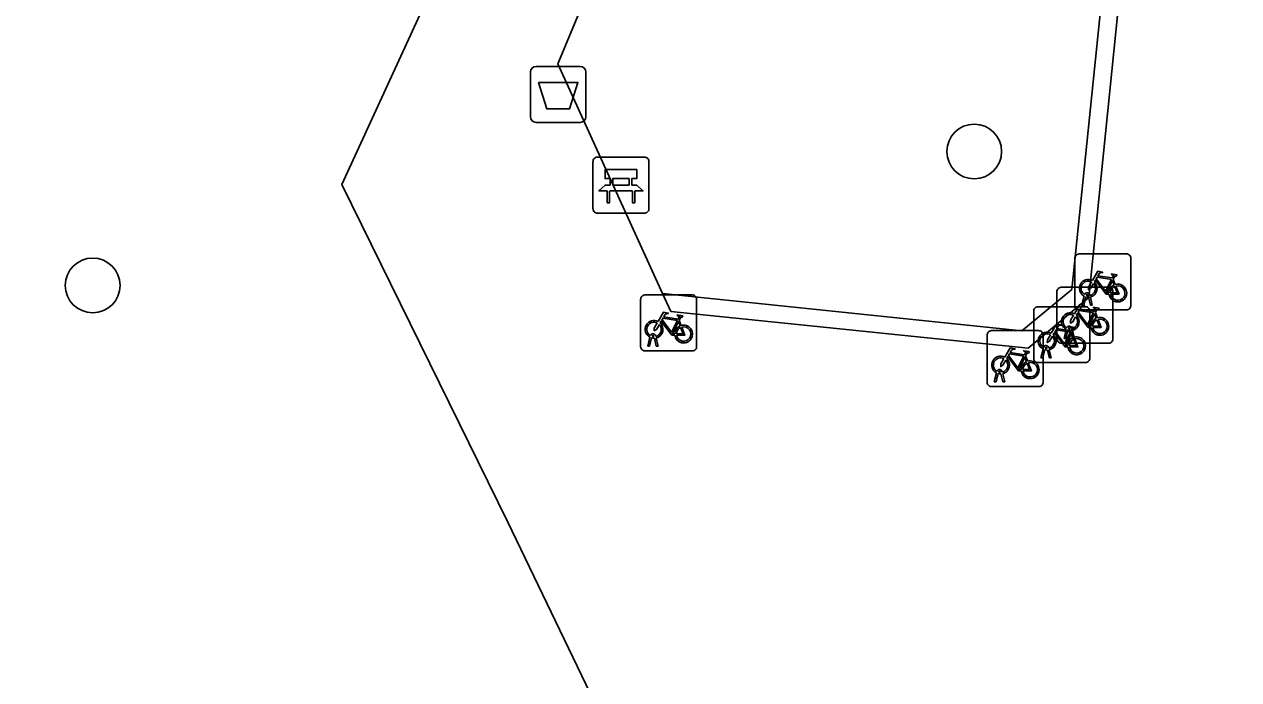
# Model space of a CAD drawing. Extents: x 157445 to 158888, y 383061 to 384688.
# Drawn here: x 157900.59 to 157922.28, y 384056.53 to 384068.24 of the extents above; entities that cross this region are included whole.
import ezdxf

# ---------------------------------------------------------------- set-up
doc = ezdxf.new("R2010")
doc.units = 0
for name, color, linetype in [('IMGEO_Afvalbak', 7, 'Continuous'), ('IMGEO_Bank', 7, 'Continuous'), ('IMGEO_Boom', 7, 'Continuous'), ('IMGEO_Fietsenrek', 7, 'Continuous'), ('IMGEO_Groenvoorziening', 7, 'Continuous'), ('IMGEO_Rijbaan_lokaal_open', 7, 'Continuous'), ('IMGEO_Voetpad_halfverhard', 7, 'Continuous')]:
    doc.layers.add(name, color=color, linetype=linetype)

msp = doc.modelspace()

# ---------------------------------------------------------------- linework, layer by layer
at = {"layer": 'IMGEO_Afvalbak'}
for p, q in [((157909.627, 384066.587), (157909.627, 384067.387)), ((157909.627, 384067.387), (157909.627, 384066.587)), ((157909.727, 384067.487), (157910.517, 384067.487)), ((157910.517, 384067.487), (157909.727, 384067.487)), ((157910.617, 384067.387), (157910.617, 384066.587)), ((157910.617, 384066.587), (157910.617, 384067.387)), ((157910.517, 384066.487), (157909.727, 384066.487)), ((157909.727, 384066.487), (157910.517, 384066.487))]:
    msp.add_line(p, q, dxfattribs=at)
msp.add_lwpolyline([(157909.77, 384067.201), (157910.474, 384067.201), (157910.325, 384066.731), (157909.919, 384066.731), (157909.77, 384067.201)], dxfattribs=at)
for centre, start, end in [((157909.727, 384067.387), 90, 180), ((157909.727, 384067.387), 90, 180), ((157910.517, 384067.387), 0, 90), ((157910.517, 384067.387), 360, 90), ((157909.727, 384066.587), 180, 270), ((157909.727, 384066.587), 180, 270), ((157910.517, 384066.587), 270, 0), ((157910.517, 384066.587), 270, 0)]:
    msp.add_arc(centre, 0.1, start, end, dxfattribs=at)
at = {"layer": 'IMGEO_Bank'}
for p, q in [((157910.819, 384065.865), (157911.66, 384065.865)), ((157911.66, 384065.865), (157910.819, 384065.865)), ((157910.744, 384064.94), (157910.744, 384065.781)), ((157910.744, 384065.781), (157910.744, 384064.94)), ((157911.744, 384065.79), (157911.744, 384064.949)), ((157911.744, 384064.949), (157911.744, 384065.79)), ((157911.053, 384065.371), (157911.053, 384065.477)), ((157911.097, 384065.477), (157911.097, 384065.371)), ((157911.385, 384065.483), (157911.103, 384065.483)), ((157911.391, 384065.371), (157911.391, 384065.477)), ((157911.435, 384065.477), (157911.435, 384065.371)), ((157911.441, 384065.263), (157911.048, 384065.263)), ((157911.103, 384065.365), (157911.385, 384065.365)), ((157911.669, 384064.865), (157910.828, 384064.865)), ((157910.828, 384064.865), (157911.669, 384064.865))]:
    msp.add_line(p, q, dxfattribs=at)
for points in [[(157911.047, 384065.483), (157910.961, 384065.483), (157910.961, 384065.644), (157911.524, 384065.644), (157911.524, 384065.483), (157911.441, 384065.483)], [(157910.991, 384065.263), (157910.849, 384065.263), (157910.961, 384065.365), (157911.047, 384065.365)], [(157911.041, 384065.256), (157911.041, 384065.049), (157910.998, 384065.049), (157910.998, 384065.256)], [(157911.441, 384065.365), (157911.524, 384065.365), (157911.636, 384065.263), (157911.497, 384065.263)], [(157911.491, 384065.256), (157911.491, 384065.049), (157911.447, 384065.049), (157911.447, 384065.256)]]:
    msp.add_lwpolyline(points, dxfattribs=at)
for centre, radius, start, end in [((157910.822, 384065.787), 0.0779, 92.4484, 184.2845), ((157910.822, 384065.787), 0.0779, 92.4484, 184.2845), ((157911.666, 384065.787), 0.0779, 2.4484, 94.2845), ((157911.666, 384065.787), 0.0779, 2.4484, 94.2845), ((157911.046, 384065.476), 0.00671, 2.8957, 87.1043), ((157911.103, 384065.476), 0.00671, 92.8957, 177.1043), ((157911.385, 384065.476), 0.00671, 2.8957, 87.1043), ((157911.442, 384065.476), 0.00671, 92.8957, 177.1043), ((157910.991, 384065.256), 0.00671, 2.8957, 87.1043), ((157911.048, 384065.256), 0.00671, 92.8957, 177.1043), ((157911.046, 384065.372), 0.00671, 272.8957, 357.1043), ((157911.103, 384065.372), 0.00671, 182.8957, 267.1043), ((157911.385, 384065.372), 0.00671, 272.8957, 357.1043), ((157911.442, 384065.372), 0.00671, 182.8957, 267.1043), ((157911.44, 384065.256), 0.00671, 2.8957, 87.1043), ((157911.497, 384065.256), 0.00671, 92.8957, 177.1043), ((157910.822, 384064.943), 0.0779, 182.4484, 274.2845), ((157910.822, 384064.943), 0.0779, 182.4484, 274.2845), ((157911.666, 384064.943), 0.0779, 272.4484, 4.2845), ((157911.666, 384064.943), 0.0779, 272.4484, 4.2845)]:
    msp.add_arc(centre, radius, start, end, dxfattribs=at)
at = {"layer": 'IMGEO_Boom'}
for centre in [(157917.553, 384065.966), (157901.809, 384063.574)]:
    msp.add_circle(centre, 0.489, dxfattribs=at)
at = {"layer": 'IMGEO_Fietsenrek'}
for p, q in [((157919.424, 384064.136), (157920.265, 384064.136)), ((157920.265, 384064.136), (157919.424, 384064.136)), ((157919.349, 384063.211), (157919.349, 384064.052)), ((157919.349, 384064.052), (157919.349, 384063.211)), ((157920.349, 384064.061), (157920.349, 384063.22)), ((157920.349, 384063.22), (157920.349, 384064.061)), ((157919.104, 384063.54), (157919.945, 384063.54)), ((157919.945, 384063.54), (157919.104, 384063.54)), ((157920.036, 384063.685), (157920.072, 384063.59)), ((157911.595, 384062.478), (157911.595, 384063.319)), ((157911.595, 384063.319), (157911.595, 384062.478)), ((157911.67, 384063.403), (157912.511, 384063.403)), ((157912.511, 384063.403), (157911.67, 384063.403)), ((157912.595, 384063.328), (157912.595, 384062.487)), ((157912.595, 384062.487), (157912.595, 384063.328)), ((157919.029, 384062.615), (157919.029, 384063.456)), ((157919.029, 384063.456), (157919.029, 384062.615)), ((157919.476, 384063.22), (157919.515, 384063.38)), ((157919.545, 384063.368), (157919.51, 384063.22)), ((157919.587, 384063.392), (157919.586, 384063.396)), ((157919.628, 384063.22), (157919.594, 384063.362)), ((157919.618, 384063.403), (157919.619, 384063.396)), ((157919.626, 384063.366), (157919.661, 384063.22)), ((157920.029, 384063.465), (157920.029, 384062.624)), ((157920.029, 384062.624), (157920.029, 384063.465)), ((157918.615, 384062.268), (157918.615, 384063.109)), ((157918.615, 384063.109), (157918.615, 384062.268)), ((157918.69, 384063.193), (157919.531, 384063.193)), ((157919.531, 384063.193), (157918.69, 384063.193)), ((157920.274, 384063.136), (157919.433, 384063.136)), ((157919.433, 384063.136), (157920.274, 384063.136)), ((157919.51, 384063.22), (157919.476, 384063.22)), ((157919.615, 384063.118), (157919.615, 384062.277)), ((157919.615, 384062.277), (157919.615, 384063.118)), ((157919.661, 384063.22), (157919.628, 384063.22)), ((157919.716, 384063.089), (157919.752, 384062.994)), ((157912.282, 384062.952), (157912.318, 384062.857)), ((157911.722, 384062.487), (157911.761, 384062.647)), ((157911.791, 384062.635), (157911.756, 384062.487)), ((157911.833, 384062.659), (157911.832, 384062.663)), ((157911.874, 384062.487), (157911.84, 384062.629)), ((157911.864, 384062.67), (157911.865, 384062.663)), ((157911.872, 384062.633), (157911.907, 384062.487)), ((157917.784, 384061.84), (157917.784, 384062.681)), ((157917.784, 384062.681), (157917.784, 384061.84)), ((157917.859, 384062.765), (157918.7, 384062.765)), ((157918.7, 384062.765), (157917.859, 384062.765)), ((157918.784, 384062.69), (157918.784, 384061.849)), ((157918.784, 384061.849), (157918.784, 384062.69)), ((157919.156, 384062.624), (157919.195, 384062.784)), ((157919.19, 384062.624), (157919.156, 384062.624)), ((157919.225, 384062.772), (157919.19, 384062.624)), ((157919.267, 384062.796), (157919.266, 384062.8)), ((157919.308, 384062.624), (157919.274, 384062.766)), ((157919.298, 384062.807), (157919.299, 384062.8)), ((157919.302, 384062.742), (157919.338, 384062.647)), ((157919.306, 384062.77), (157919.341, 384062.624)), ((157919.341, 384062.624), (157919.308, 384062.624)), ((157912.52, 384062.403), (157911.679, 384062.403)), ((157911.679, 384062.403), (157912.52, 384062.403)), ((157911.756, 384062.487), (157911.722, 384062.487)), ((157911.907, 384062.487), (157911.874, 384062.487)), ((157918.742, 384062.277), (157918.781, 384062.437)), ((157918.811, 384062.425), (157918.776, 384062.277)), ((157918.853, 384062.449), (157918.852, 384062.453)), ((157918.894, 384062.277), (157918.86, 384062.419)), ((157918.884, 384062.46), (157918.885, 384062.453)), ((157918.892, 384062.423), (157918.927, 384062.277)), ((157919.954, 384062.54), (157919.113, 384062.54)), ((157919.113, 384062.54), (157919.954, 384062.54)), ((157918.471, 384062.314), (157918.507, 384062.219)), ((157919.54, 384062.193), (157918.699, 384062.193)), ((157918.699, 384062.193), (157919.54, 384062.193)), ((157918.776, 384062.277), (157918.742, 384062.277)), ((157918.927, 384062.277), (157918.894, 384062.277)), ((157917.911, 384061.849), (157917.95, 384062.009)), ((157917.98, 384061.997), (157917.945, 384061.849)), ((157918.022, 384062.021), (157918.021, 384062.025)), ((157918.063, 384061.849), (157918.029, 384061.991)), ((157918.053, 384062.032), (157918.054, 384062.025)), ((157918.061, 384061.995), (157918.096, 384061.849)), ((157918.709, 384061.765), (157917.868, 384061.765)), ((157917.868, 384061.765), (157918.709, 384061.765)), ((157917.945, 384061.849), (157917.911, 384061.849)), ((157918.096, 384061.849), (157918.063, 384061.849))]:
    msp.add_line(p, q, dxfattribs=at)
for points in [[(157919.662, 384063.662), (157919.757, 384063.826), (157919.843, 384063.812), (157919.845, 384063.803), (157919.789, 384063.792), (157919.762, 384063.747), (157920.018, 384063.706)], [(157920.005, 384063.681), (157919.748, 384063.722), (157919.731, 384063.693), (157919.898, 384063.473), (157920.005, 384063.681)], [(157920.018, 384063.706), (157920.043, 384063.755), (157920.037, 384063.759), (157920.014, 384063.763), (157920.002, 384063.77), (157920.001, 384063.773), (157920.003, 384063.778), (157920.098, 384063.763), (157920.1, 384063.753), (157920.09, 384063.74), (157920.078, 384063.734), (157920.064, 384063.74), (157920.036, 384063.685)], [(157919.683, 384063.61), (157919.631, 384063.52), (157919.591, 384063.495), (157919.592, 384063.542), (157919.647, 384063.636)], [(157919.958, 384063.418), (157919.908, 384063.418), (157919.717, 384063.669), (157919.698, 384063.637)], [(157920.053, 384063.583), (157920.023, 384063.66), (157919.914, 384063.442), (157919.957, 384063.442)], [(157919.987, 384063.442), (157920.107, 384063.441), (157920.063, 384063.555)], [(157920.083, 384063.562), (157920.138, 384063.417), (157919.988, 384063.417)], [(157911.908, 384062.929), (157912.003, 384063.093), (157912.089, 384063.079), (157912.091, 384063.07), (157912.035, 384063.059), (157912.008, 384063.014), (157912.264, 384062.973)], [(157912.264, 384062.973), (157912.289, 384063.022), (157912.283, 384063.026), (157912.26, 384063.03), (157912.248, 384063.037), (157912.247, 384063.04), (157912.249, 384063.045), (157912.344, 384063.03), (157912.346, 384063.02), (157912.336, 384063.007), (157912.324, 384063.001), (157912.31, 384063.007), (157912.282, 384062.952)], [(157919.363, 384063.014), (157919.311, 384062.924), (157919.271, 384062.899), (157919.272, 384062.946), (157919.327, 384063.04)], [(157919.342, 384063.066), (157919.437, 384063.23), (157919.523, 384063.216), (157919.525, 384063.207), (157919.469, 384063.196), (157919.442, 384063.151), (157919.698, 384063.11)], [(157919.638, 384062.822), (157919.588, 384062.822), (157919.397, 384063.073), (157919.378, 384063.041)], [(157919.685, 384063.085), (157919.428, 384063.126), (157919.411, 384063.097), (157919.578, 384062.877), (157919.685, 384063.085)], [(157919.733, 384062.987), (157919.703, 384063.064), (157919.594, 384062.846), (157919.637, 384062.846)], [(157919.698, 384063.11), (157919.723, 384063.159), (157919.717, 384063.163), (157919.694, 384063.167), (157919.682, 384063.174), (157919.681, 384063.177), (157919.683, 384063.182), (157919.778, 384063.167), (157919.78, 384063.157), (157919.77, 384063.144), (157919.758, 384063.138), (157919.744, 384063.144), (157919.716, 384063.089)], [(157911.929, 384062.877), (157911.877, 384062.787), (157911.837, 384062.762), (157911.838, 384062.809), (157911.893, 384062.903)], [(157912.204, 384062.685), (157912.154, 384062.685), (157911.963, 384062.936), (157911.944, 384062.904)], [(157912.251, 384062.948), (157911.994, 384062.989), (157911.977, 384062.96), (157912.144, 384062.74), (157912.251, 384062.948)], [(157912.299, 384062.85), (157912.269, 384062.927), (157912.16, 384062.709), (157912.203, 384062.709)], [(157912.233, 384062.709), (157912.353, 384062.708), (157912.309, 384062.822)], [(157912.329, 384062.829), (157912.384, 384062.684), (157912.234, 384062.684)], [(157918.928, 384062.719), (157919.023, 384062.883), (157919.109, 384062.869), (157919.111, 384062.86), (157919.055, 384062.849), (157919.028, 384062.804), (157919.284, 384062.763)], [(157919.284, 384062.763), (157919.309, 384062.812), (157919.303, 384062.816), (157919.28, 384062.82), (157919.268, 384062.827), (157919.267, 384062.83), (157919.269, 384062.835), (157919.364, 384062.82), (157919.366, 384062.81), (157919.356, 384062.797), (157919.344, 384062.791), (157919.33, 384062.797), (157919.302, 384062.742)], [(157919.667, 384062.846), (157919.787, 384062.845), (157919.743, 384062.959)], [(157919.763, 384062.966), (157919.818, 384062.821), (157919.668, 384062.821)], [(157918.949, 384062.667), (157918.897, 384062.577), (157918.857, 384062.552), (157918.858, 384062.599), (157918.913, 384062.693)], [(157919.224, 384062.475), (157919.174, 384062.475), (157918.983, 384062.726), (157918.964, 384062.694)], [(157919.271, 384062.738), (157919.014, 384062.779), (157918.997, 384062.75), (157919.164, 384062.53), (157919.271, 384062.738)], [(157919.319, 384062.64), (157919.289, 384062.717), (157919.18, 384062.499), (157919.223, 384062.499)], [(157919.253, 384062.499), (157919.373, 384062.498), (157919.329, 384062.612)], [(157919.349, 384062.619), (157919.404, 384062.474), (157919.254, 384062.474)], [(157918.097, 384062.291), (157918.192, 384062.455), (157918.278, 384062.441), (157918.28, 384062.432), (157918.224, 384062.421), (157918.197, 384062.376), (157918.453, 384062.335)], [(157918.453, 384062.335), (157918.478, 384062.384), (157918.472, 384062.388), (157918.449, 384062.392), (157918.437, 384062.399), (157918.436, 384062.402), (157918.438, 384062.407), (157918.533, 384062.392), (157918.535, 384062.382), (157918.525, 384062.369), (157918.513, 384062.363), (157918.499, 384062.369), (157918.471, 384062.314)], [(157918.118, 384062.239), (157918.066, 384062.149), (157918.026, 384062.124), (157918.027, 384062.171), (157918.082, 384062.265)], [(157918.393, 384062.047), (157918.343, 384062.047), (157918.152, 384062.298), (157918.133, 384062.266)], [(157918.44, 384062.31), (157918.183, 384062.351), (157918.166, 384062.322), (157918.333, 384062.102), (157918.44, 384062.31)], [(157918.488, 384062.212), (157918.458, 384062.289), (157918.349, 384062.071), (157918.392, 384062.071)], [(157918.422, 384062.071), (157918.542, 384062.07), (157918.498, 384062.184)], [(157918.518, 384062.191), (157918.573, 384062.046), (157918.423, 384062.046)]]:
    msp.add_lwpolyline(points, dxfattribs=at)
for centre, radius, start, end in [((157919.427, 384064.058), 0.0779, 92.4484, 184.2845), ((157919.427, 384064.058), 0.0779, 92.4484, 184.2845), ((157920.271, 384064.058), 0.0779, 2.4484, 94.2845), ((157920.271, 384064.058), 0.0779, 2.4484, 94.2845), ((157919.107, 384063.462), 0.0779, 92.4484, 184.2845), ((157919.107, 384063.462), 0.0779, 92.4484, 184.2845), ((157919.589, 384063.521), 0.159, 62.6766, 242.1369), ((157919.589, 384063.521), 0.129, 63.3192, 238.903), ((157919.589, 384063.521), 0.129, 283.6043, 43.4302), ((157919.589, 384063.521), 0.159, 283.5766, 46.6042), ((157919.951, 384063.462), 0.0779, 2.4484, 94.2845), ((157919.951, 384063.462), 0.0779, 2.4484, 94.2845), ((157920.116, 384063.437), 0.159, 113.3408, 178.3217), ((157920.116, 384063.437), 0.159, 187.0065, 105.7708), ((157920.116, 384063.437), 0.129, 113.923, 177.9556), ((157920.116, 384063.437), 0.129, 188.6715, 104.5883), ((157911.673, 384063.325), 0.0779, 92.4484, 184.2845), ((157911.673, 384063.325), 0.0779, 92.4484, 184.2845), ((157912.517, 384063.325), 0.0779, 2.4484, 94.2845), ((157912.517, 384063.325), 0.0779, 2.4484, 94.2845), ((157919.569, 384063.392), 0.0499, 12.8025, 158.6934), ((157919.589, 384063.521), 0.159, 253.9967, 271.7867), ((157919.569, 384063.392), 0.0174, 12.8025, 163.4502), ((157919.589, 384063.521), 0.129, 253.415, 269.0204), ((157918.693, 384063.115), 0.0779, 92.4484, 184.2845), ((157918.693, 384063.115), 0.0779, 92.4484, 184.2845), ((157919.269, 384062.925), 0.159, 62.6766, 242.1369), ((157919.269, 384062.925), 0.129, 63.3192, 238.903), ((157919.269, 384062.925), 0.159, 283.5766, 46.6042), ((157919.427, 384063.214), 0.0779, 182.4484, 274.2845), ((157919.427, 384063.214), 0.0779, 182.4484, 274.2845), ((157919.537, 384063.115), 0.0779, 2.4484, 94.2845), ((157919.537, 384063.115), 0.0779, 2.4484, 94.2845), ((157920.271, 384063.214), 0.0779, 272.4484, 4.2845), ((157920.271, 384063.214), 0.0779, 272.4484, 4.2845), ((157911.835, 384062.788), 0.159, 62.6766, 242.1369), ((157911.835, 384062.788), 0.129, 63.3192, 238.903), ((157911.835, 384062.788), 0.129, 283.6043, 43.4302), ((157911.835, 384062.788), 0.159, 283.5766, 46.6042), ((157912.362, 384062.704), 0.159, 113.3408, 178.3217), ((157912.362, 384062.704), 0.159, 187.0065, 105.7708), ((157912.362, 384062.704), 0.129, 113.923, 177.9556), ((157912.362, 384062.704), 0.129, 188.6715, 104.5883), ((157919.249, 384062.796), 0.0499, 12.8025, 158.6934), ((157919.269, 384062.925), 0.129, 283.6043, 43.4302), ((157919.796, 384062.841), 0.159, 113.3408, 178.3217), ((157919.796, 384062.841), 0.159, 187.0065, 105.7708), ((157919.796, 384062.841), 0.129, 113.923, 177.9556), ((157919.796, 384062.841), 0.129, 188.6715, 104.5883), ((157911.815, 384062.659), 0.0499, 12.8025, 158.6934), ((157911.835, 384062.788), 0.159, 253.9967, 271.7867), ((157911.815, 384062.659), 0.0174, 12.8025, 163.4502), ((157911.835, 384062.788), 0.129, 253.415, 269.0204), ((157917.862, 384062.687), 0.0779, 92.4484, 184.2845), ((157917.862, 384062.687), 0.0779, 92.4484, 184.2845), ((157918.855, 384062.578), 0.159, 62.6766, 242.1369), ((157918.706, 384062.687), 0.0779, 2.4484, 94.2845), ((157918.706, 384062.687), 0.0779, 2.4484, 94.2845), ((157918.855, 384062.578), 0.129, 63.3192, 238.903), ((157918.855, 384062.578), 0.129, 283.6043, 43.4302), ((157918.855, 384062.578), 0.159, 283.5766, 46.6042), ((157919.107, 384062.618), 0.0779, 182.4484, 274.2845), ((157919.107, 384062.618), 0.0779, 182.4484, 274.2845), ((157919.382, 384062.494), 0.159, 113.3408, 178.3217), ((157919.382, 384062.494), 0.159, 187.0065, 105.7708), ((157919.269, 384062.925), 0.159, 253.9967, 271.7867), ((157919.249, 384062.796), 0.0174, 12.8025, 163.4502), ((157919.269, 384062.925), 0.129, 253.415, 269.0204), ((157919.382, 384062.494), 0.129, 113.923, 177.9556), ((157919.382, 384062.494), 0.129, 188.6715, 104.5883), ((157919.951, 384062.618), 0.0779, 272.4484, 4.2845), ((157919.951, 384062.618), 0.0779, 272.4484, 4.2845), ((157911.673, 384062.481), 0.0779, 182.4484, 274.2845), ((157911.673, 384062.481), 0.0779, 182.4484, 274.2845), ((157912.517, 384062.481), 0.0779, 272.4484, 4.2845), ((157912.517, 384062.481), 0.0779, 272.4484, 4.2845), ((157918.835, 384062.449), 0.0499, 12.8025, 158.6934), ((157918.855, 384062.578), 0.159, 253.9967, 271.7867), ((157918.835, 384062.449), 0.0174, 12.8025, 163.4502), ((157918.855, 384062.578), 0.129, 253.415, 269.0204), ((157918.024, 384062.15), 0.159, 62.6766, 242.1369), ((157918.024, 384062.15), 0.129, 63.3192, 238.903), ((157918.024, 384062.15), 0.129, 283.6043, 43.4302), ((157918.024, 384062.15), 0.159, 283.5766, 46.6042), ((157918.551, 384062.066), 0.159, 113.3408, 178.3217), ((157918.551, 384062.066), 0.159, 187.0065, 105.7708), ((157918.551, 384062.066), 0.129, 113.923, 177.9556), ((157918.551, 384062.066), 0.129, 188.6715, 104.5883), ((157918.693, 384062.271), 0.0779, 182.4484, 274.2845), ((157918.693, 384062.271), 0.0779, 182.4484, 274.2845), ((157919.537, 384062.271), 0.0779, 272.4484, 4.2845), ((157919.537, 384062.271), 0.0779, 272.4484, 4.2845), ((157918.004, 384062.021), 0.0499, 12.8025, 158.6934), ((157918.024, 384062.15), 0.159, 253.9967, 271.7867), ((157918.004, 384062.021), 0.0174, 12.8025, 163.4502), ((157918.024, 384062.15), 0.129, 253.415, 269.0204), ((157917.862, 384061.843), 0.0779, 182.4484, 274.2845), ((157917.862, 384061.843), 0.0779, 182.4484, 274.2845), ((157918.706, 384061.843), 0.0779, 272.4484, 4.2845), ((157918.706, 384061.843), 0.0779, 272.4484, 4.2845)]:
    msp.add_arc(centre, radius, start, end, dxfattribs=at)
at = {"layer": 'IMGEO_Groenvoorziening'}
msp.add_lwpolyline([(157911.548, 384054.504), (157909.226, 384059.341), (157906.261, 384065.379), (157911.699, 384077.222), (157923.113, 384082.077), (157920.069, 384089.386), (157924.159, 384091.104), (157920.917, 384098.341), (157925.439, 384100.398), (157926.148, 384106.55), (157928.605, 384127.884), (157874.065, 384134.206), (157873.972, 384120.07), (157881.758, 384119.818), (157881.383, 384111.852), (157877.616, 384111.855), (157877.638, 384110.998), (157877.751, 384106.612), (157874.732, 384106.581), (157873.946, 384059.502), (157867.193, 383990.902)], dxfattribs=at)
msp.add_lwpolyline([(157920.859, 384078.756), (157913.732, 384075.596), (157913.233, 384075.017), (157910.118, 384067.533), (157911.983, 384063.43), (157918.4, 384062.76), (157919.296, 384063.501)], close=True, dxfattribs=at)
at = {"layer": 'IMGEO_Rijbaan_lokaal_open'}
msp.add_lwpolyline([(157921.158, 384078.716), (157920.859, 384078.756), (157919.296, 384063.501), (157918.4, 384062.76), (157911.983, 384063.43), (157912.137, 384063.109), (157918.513, 384062.451), (157919.599, 384063.359)], close=True, dxfattribs=at)
at = {"layer": 'IMGEO_Voetpad_halfverhard'}
msp.add_lwpolyline([(157931.393, 384152.084), (157930.102, 384140.878), (157928.7, 384128.709), (157928.605, 384127.884), (157926.148, 384106.55), (157925.439, 384100.398), (157920.917, 384098.341), (157924.159, 384091.104), (157920.069, 384089.386), (157923.113, 384082.077), (157911.699, 384077.222), (157906.261, 384065.379), (157909.226, 384059.341), (157911.548, 384054.504), (157918.131, 384041.21), (157913.344, 384000), (157910.308, 383973.871), (157909.291, 383965.113), (157908.549, 383958.728), (157906.043, 383959.029), (157905.68, 383956.009), (157905.657, 383955.824), (157903.261, 383936.454)], dxfattribs=at)
msp.add_lwpolyline([(157918.513, 384062.451), (157912.137, 384063.109), (157911.983, 384063.43), (157910.118, 384067.533), (157913.233, 384075.017), (157913.732, 384075.596), (157920.859, 384078.756), (157921.158, 384078.716), (157919.599, 384063.359)], close=True, dxfattribs=at)

doc.saveas('drawing.dxf')
